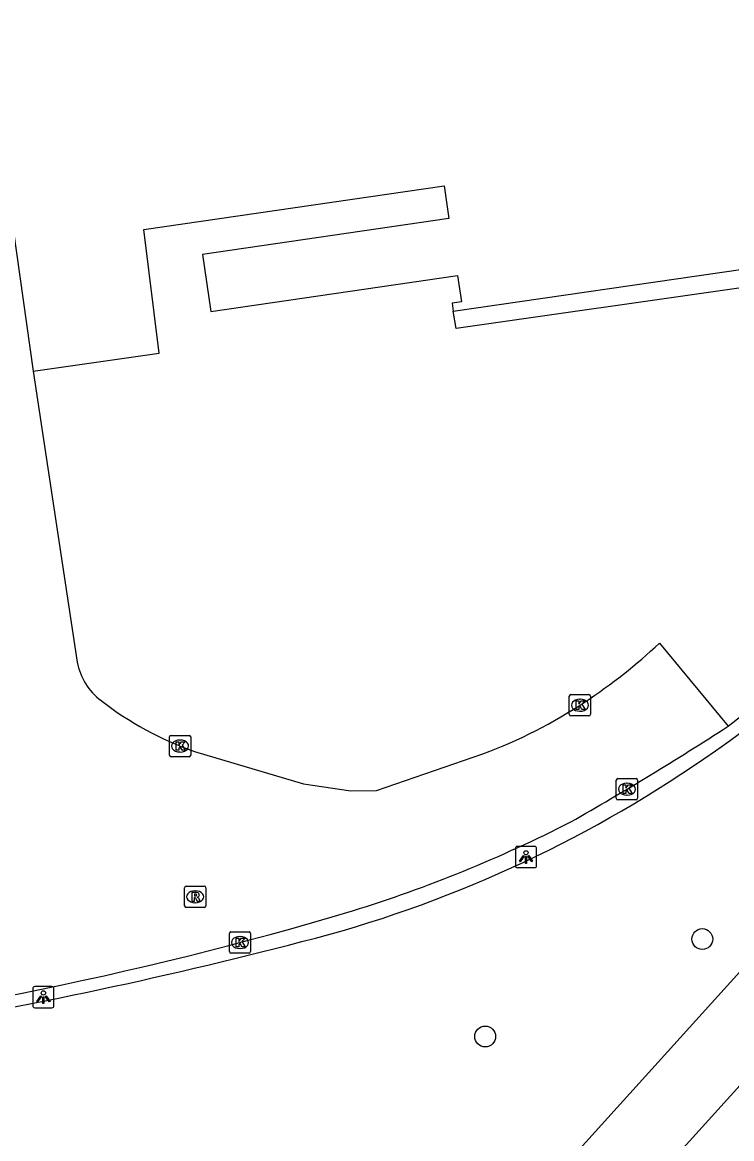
# Model space of a CAD drawing. Extents: x 159503 to 160347, y 382525 to 383272.
# Drawn here: x 159685.5 to 159718.9, y 382615.1 to 382667.5 of the extents above; entities that cross this region are included whole.
import ezdxf

# ---------------------------------------------------------------- set-up
doc = ezdxf.new("R2010")
doc.units = 0
for name, color, linetype in [('IMGEO_Boom', 7, 'Continuous'), ('IMGEO_Fietspad_gesloten', 7, 'Continuous'), ('IMGEO_Kolk', 7, 'Continuous'), ('IMGEO_Lichtpunt', 7, 'Continuous'), ('IMGEO_Pand', 7, 'Continuous'), ('IMGEO_Rijbaan_lokaal_open', 7, 'Continuous'), ('IMGEO_Rioolput', 7, 'Continuous'), ('IMGEO_Voetpad_open', 7, 'Continuous')]:
    doc.layers.add(name, color=color, linetype=linetype)

msp = doc.modelspace()

# ---------------------------------------------------------------- linework, layer by layer
at = {"layer": 'IMGEO_Boom'}
for centre in [(159717.48, 382624.445), (159707.276, 382619.865)]:
    msp.add_circle(centre, 0.489, dxfattribs=at)
at = {"layer": 'IMGEO_Fietspad_gesloten'}
for points in [[(159692.346, 382593.146), (159762.41, 382670.662), (159767.576, 382676.333)], [(159771.152, 382674.944), (159765.034, 382668.21), (159693.905, 382589.544)]]:
    msp.add_lwpolyline(points, dxfattribs=at)
at = {"layer": 'IMGEO_Kolk'}
for p, q in [((159711.228, 382635.011), (159711.228, 382635.863)), ((159711.303, 382635.937), (159712.155, 382635.937)), ((159711.716, 382635.717), (159711.741, 382635.717)), ((159712.229, 382635.863), (159712.229, 382635.011)), ((159712.155, 382634.937), (159711.303, 382634.937)), ((159711.739, 382635.157), (159711.714, 382635.157)), ((159692.435, 382633.093), (159692.435, 382633.945)), ((159692.51, 382634.019), (159693.362, 382634.019)), ((159693.436, 382633.945), (159693.436, 382633.093)), ((159692.923, 382633.799), (159692.948, 382633.799)), ((159693.362, 382633.019), (159692.51, 382633.019)), ((159692.946, 382633.239), (159692.921, 382633.239)), ((159713.439, 382631.065), (159713.439, 382631.917)), ((159713.514, 382631.991), (159714.366, 382631.991)), ((159714.44, 382631.917), (159714.44, 382631.065)), ((159713.927, 382631.771), (159713.952, 382631.771)), ((159714.366, 382630.991), (159713.514, 382630.991)), ((159713.95, 382631.211), (159713.925, 382631.211)), ((159695.252, 382623.855), (159695.252, 382624.707)), ((159695.327, 382624.781), (159696.179, 382624.781)), ((159695.74, 382624.561), (159695.765, 382624.561)), ((159696.253, 382624.707), (159696.253, 382623.855)), ((159695.763, 382624.001), (159695.738, 382624.001)), ((159696.179, 382623.781), (159695.327, 382623.781))]:
    msp.add_line(p, q, dxfattribs=at)
for points in [[(159711.228, 382635.011), (159711.228, 382635.863)], [(159711.303, 382635.937), (159712.155, 382635.937)], [(159711.549, 382635.637), (159711.672, 382635.637), (159711.672, 382635.486), (159711.802, 382635.637), (159711.966, 382635.637), (159711.82, 382635.486), (159711.973, 382635.237), (159711.821, 382635.237), (159711.736, 382635.401), (159711.672, 382635.334), (159711.672, 382635.237), (159711.549, 382635.237), (159711.549, 382635.637)], [(159712.229, 382635.863), (159712.229, 382635.011)], [(159712.155, 382634.937), (159711.303, 382634.937)], [(159692.435, 382633.093), (159692.435, 382633.945)], [(159692.51, 382634.019), (159693.362, 382634.019)], [(159693.436, 382633.945), (159693.436, 382633.093)], [(159692.756, 382633.719), (159692.879, 382633.719), (159692.879, 382633.568), (159693.009, 382633.719), (159693.173, 382633.719), (159693.027, 382633.568), (159693.18, 382633.319), (159693.028, 382633.319), (159692.943, 382633.483), (159692.879, 382633.416), (159692.879, 382633.319), (159692.756, 382633.319), (159692.756, 382633.719)], [(159693.362, 382633.019), (159692.51, 382633.019)], [(159713.439, 382631.065), (159713.439, 382631.917)], [(159713.514, 382631.991), (159714.366, 382631.991)], [(159714.44, 382631.917), (159714.44, 382631.065)], [(159713.76, 382631.691), (159713.883, 382631.691), (159713.883, 382631.54), (159714.013, 382631.691), (159714.177, 382631.691), (159714.031, 382631.54), (159714.184, 382631.291), (159714.032, 382631.291), (159713.947, 382631.455), (159713.883, 382631.388), (159713.883, 382631.291), (159713.76, 382631.291), (159713.76, 382631.691)], [(159714.366, 382630.991), (159713.514, 382630.991)], [(159695.252, 382623.855), (159695.252, 382624.707)], [(159695.327, 382624.781), (159696.179, 382624.781)], [(159695.573, 382624.481), (159695.696, 382624.481), (159695.696, 382624.33), (159695.826, 382624.481), (159695.99, 382624.481), (159695.844, 382624.33), (159695.997, 382624.081), (159695.845, 382624.081), (159695.76, 382624.245), (159695.696, 382624.178), (159695.696, 382624.081), (159695.573, 382624.081), (159695.573, 382624.481)], [(159696.253, 382624.707), (159696.253, 382623.855)], [(159696.179, 382623.781), (159695.327, 382623.781)]]:
    msp.add_lwpolyline(points, dxfattribs=at)
for centre, start, end in [((159711.305, 382635.861), 91.552, 178.448), ((159711.305, 382635.861), 91.552, 178.448), ((159712.153, 382635.861), 1.552, 88.448), ((159712.153, 382635.861), 1.552, 88.448), ((159711.305, 382635.013), 181.552, 268.448), ((159711.305, 382635.013), 181.552, 268.448), ((159712.153, 382635.013), 271.552, 358.448), ((159712.153, 382635.013), 271.552, 358.448), ((159692.512, 382633.943), 91.552, 178.448), ((159692.512, 382633.943), 91.552, 178.448), ((159693.36, 382633.943), 1.552, 88.448), ((159693.36, 382633.943), 1.552, 88.448), ((159692.512, 382633.095), 181.552, 268.448), ((159692.512, 382633.095), 181.552, 268.448), ((159693.36, 382633.095), 271.552, 358.448), ((159693.36, 382633.095), 271.552, 358.448), ((159713.516, 382631.915), 91.552, 178.448), ((159713.516, 382631.915), 91.552, 178.448), ((159714.364, 382631.915), 1.552, 88.448), ((159714.364, 382631.915), 1.552, 88.448), ((159713.516, 382631.067), 181.552, 268.448), ((159713.516, 382631.067), 181.552, 268.448), ((159714.364, 382631.067), 271.552, 358.448), ((159714.364, 382631.067), 271.552, 358.448), ((159695.329, 382624.705), 91.552, 178.448), ((159695.329, 382624.705), 91.552, 178.448), ((159696.177, 382624.705), 1.552, 88.448), ((159696.177, 382624.705), 1.552, 88.448), ((159695.329, 382623.857), 181.552, 268.448), ((159695.329, 382623.857), 181.552, 268.448), ((159696.177, 382623.857), 271.552, 358.448), ((159696.177, 382623.857), 271.552, 358.448)]:
    msp.add_arc(centre, 0.0765, start, end, dxfattribs=at)
for centre, major_axis, ratio, start_param, end_param in [((159711.715, 382635.437), (-0.387, 0.002), 0.722429, 4.712389, 7.853982), ((159711.74, 382635.437), (-0.39, 0.002), 0.717154, 1.570796, 4.712389), ((159692.922, 382633.519), (-0.387, 0.002), 0.722429, 4.712389, 7.853982), ((159692.947, 382633.519), (-0.39, 0.002), 0.717154, 1.570796, 4.712389), ((159713.926, 382631.491), (-0.387, 0.002), 0.722429, 4.712389, 7.853982), ((159713.951, 382631.491), (-0.39, 0.002), 0.717154, 1.570796, 4.712389), ((159695.739, 382624.281), (-0.387, 0.002), 0.722429, 4.712389, 7.853982), ((159695.764, 382624.281), (-0.39, 0.002), 0.717154, 1.570796, 4.712389)]:
    msp.add_ellipse(centre, major_axis=major_axis, ratio=ratio, start_param=start_param, end_param=end_param, dxfattribs=at)
at = {"layer": 'IMGEO_Lichtpunt'}
for p, q in [((159708.696, 382628.703), (159708.696, 382627.896)), ((159708.696, 382628.703), (159708.696, 382627.896)), ((159709.598, 382628.798), (159708.79, 382628.798)), ((159709.598, 382628.798), (159708.79, 382628.798)), ((159709.692, 382627.896), (159709.692, 382628.703)), ((159709.692, 382627.896), (159709.692, 382628.703)), ((159708.79, 382627.802), (159709.598, 382627.802)), ((159708.79, 382627.802), (159709.598, 382627.802)), ((159686.013, 382622.115), (159686.013, 382621.308)), ((159686.013, 382622.115), (159686.013, 382621.308)), ((159686.915, 382622.21), (159686.107, 382622.21)), ((159686.915, 382622.21), (159686.107, 382622.21)), ((159687.009, 382621.308), (159687.009, 382622.115)), ((159687.009, 382621.308), (159687.009, 382622.115)), ((159686.107, 382621.214), (159686.915, 382621.214)), ((159686.107, 382621.214), (159686.915, 382621.214))]:
    msp.add_line(p, q, dxfattribs=at)
for points in [[(159709.07, 382628.367), (159709.109, 382628.339), (159708.921, 382628.077), (159708.883, 382628.104), (159709.07, 382628.367)], [(159709.172, 382628.319), (159709.219, 382628.319), (159709.219, 382627.997), (159709.172, 382627.997), (159709.172, 382628.319)], [(159709.282, 382628.339), (159709.32, 382628.366), (159709.507, 382628.104), (159709.468, 382628.076), (159709.282, 382628.339)], [(159686.387, 382621.779), (159686.426, 382621.751), (159686.238, 382621.489), (159686.2, 382621.516), (159686.387, 382621.779)], [(159686.489, 382621.731), (159686.536, 382621.731), (159686.536, 382621.409), (159686.489, 382621.409), (159686.489, 382621.731)], [(159686.599, 382621.751), (159686.637, 382621.778), (159686.824, 382621.516), (159686.785, 382621.488), (159686.599, 382621.751)]]:
    msp.add_lwpolyline(points, dxfattribs=at)
for centre in [(159709.195, 382628.501), (159686.512, 382621.913)]:
    msp.add_circle(centre, 0.0994, dxfattribs=at)
for centre, start, end in [((159708.79, 382628.703), 90, 180), ((159708.79, 382628.703), 90, 180), ((159709.598, 382628.703), 0, 90), ((159709.598, 382628.703), 0, 90), ((159708.79, 382627.896), 180, 270), ((159708.79, 382627.896), 180, 270), ((159709.598, 382627.896), 270, 0), ((159709.598, 382627.896), 270, 360), ((159686.107, 382622.115), 90, 180), ((159686.107, 382622.115), 90, 180), ((159686.915, 382622.115), 0, 90), ((159686.915, 382622.115), 0, 90), ((159686.107, 382621.308), 180, 270), ((159686.107, 382621.308), 180, 270), ((159686.915, 382621.308), 270, 0), ((159686.915, 382621.308), 270, 360)]:
    msp.add_arc(centre, 0.0946, start, end, dxfattribs=at)
at = {"layer": 'IMGEO_Pand'}
for points in [[(159683.967, 382665.716), (159686.027, 382651.138)], [(159686.027, 382651.138), (159691.956, 382651.995), (159691.237, 382657.8), (159705.342, 382659.858), (159705.567, 382658.318), (159693.985, 382656.627), (159694.376, 382653.95), (159705.979, 382655.643), (159706.16, 382654.403), (159705.724, 382654.339), (159705.777, 382653.97)], [(159705.777, 382653.97), (159719.386, 382655.938), (159719.342, 382656.231)]]:
    msp.add_lwpolyline(points, dxfattribs=at)
at = {"layer": 'IMGEO_Rijbaan_lokaal_open'}
for points in [[(159686.027, 382651.138), (159688.103, 382637.463)], [(159715.463, 382638.351), (159718.692, 382634.452)], [(159693.613, 382633.265), (159698.737, 382631.74), (159700.958, 382631.408), (159702.167, 382631.432), (159707.173, 382633.152)]]:
    msp.add_lwpolyline(points, dxfattribs=at)
for centre, radius, start, end in [((159696.564, 382658.692), 27.766, 303.72, 312.8944), ((159690.965, 382637.985), 2.909, 190.3271, 233.1635), ((159698.859, 382648.13), 15.763, 232.3095, 250.5629), ((159698.816, 382655.511), 23.869, 290.4935, 303.4635), ((159637.635, 382759.366), 148.909, 299.64983, 302.97952), ((159681.877, 382687.434), 64.572, 287.26604, 297.1071), ((159652.145, 382789.166), 170.553, 275.84878, 286.66059)]:
    msp.add_arc(centre, radius, start, end, dxfattribs=at)
at = {"layer": 'IMGEO_Rioolput'}
for p, q in [((159693.145, 382626.008), (159693.145, 382626.86)), ((159693.22, 382626.934), (159694.072, 382626.934)), ((159693.633, 382626.714), (159693.658, 382626.714)), ((159694.146, 382626.86), (159694.146, 382626.008)), ((159693.656, 382626.154), (159693.631, 382626.154)), ((159694.072, 382625.934), (159693.22, 382625.934))]:
    msp.add_line(p, q, dxfattribs=at)
for points in [[(159693.145, 382626.008), (159693.145, 382626.86)], [(159693.22, 382626.934), (159694.072, 382626.934)], [(159693.734, 382626.632), (159693.482, 382626.634), (159693.482, 382626.234)], [(159693.66, 382626.553), (159693.606, 382626.553), (159693.606, 382626.472)], [(159694.146, 382626.86), (159694.146, 382626.008)], [(159693.482, 382626.234), (159693.606, 382626.234), (159693.606, 382626.396), (159693.617, 382626.396)], [(159693.606, 382626.472), (159693.658, 382626.472)], [(159693.664, 382626.367), (159693.735, 382626.234), (159693.875, 382626.234), (159693.81, 382626.36)], [(159694.072, 382625.934), (159693.22, 382625.934)]]:
    msp.add_lwpolyline(points, dxfattribs=at)
for centre, radius, start, end in [((159693.222, 382626.858), 0.0765, 91.552, 178.448), ((159693.222, 382626.858), 0.0765, 91.552, 178.448), ((159693.666, 382626.457), 0.0964, 77.0061, 93.1865), ((159693.68, 382626.514), 0.0378, 276.6634, 79.6772), ((159693.733, 382626.522), 0.109, 350.3612, 89.416), ((159694.07, 382626.858), 0.0765, 1.552, 88.448), ((159694.07, 382626.858), 0.0765, 1.552, 88.448), ((159693.222, 382626.01), 0.0765, 181.552, 268.448), ((159693.222, 382626.01), 0.0765, 181.552, 268.448), ((159693.616, 382626.343), 0.0533, 26.0293, 88.6989), ((159693.642, 382626.661), 0.19, 274.7715, 282.9687), ((159693.731, 382626.522), 0.112, 277.5842, 350.9817), ((159693.715, 382626.307), 0.108, 29.5134, 73.7905), ((159694.07, 382626.01), 0.0765, 271.552, 358.448), ((159694.07, 382626.01), 0.0765, 271.552, 358.448)]:
    msp.add_arc(centre, radius, start, end, dxfattribs=at)
for centre, major_axis, ratio, start_param, end_param in [((159693.632, 382626.434), (-0.387, 0.002), 0.722429, 4.712389, 7.853982), ((159693.657, 382626.434), (-0.39, 0.002), 0.717154, 1.570796, 4.712389)]:
    msp.add_ellipse(centre, major_axis=major_axis, ratio=ratio, start_param=start_param, end_param=end_param, dxfattribs=at)
at = {"layer": 'IMGEO_Voetpad_open'}
msp.add_lwpolyline([(159740.041, 382658.042), (159722.155, 382655.466), (159722.523, 382652.973), (159719.772, 382652.578), (159719.423, 382655.075), (159705.913, 382653.142), (159705.777, 382653.97)], dxfattribs=at)
for centre, radius, start, end in [((159682.326, 382682.574), 60.318, 307.0781, 324.16947), ((159683.474, 382681.62), 59.454, 306.24907, 324.24756), ((159683.872, 382681.861), 59.414, 285.679, 305.80206), ((159641.583, 382844.176), 227.14, 279.61758, 284.88444)]:
    msp.add_arc(centre, radius, start, end, dxfattribs=at)

doc.saveas('drawing.dxf')
